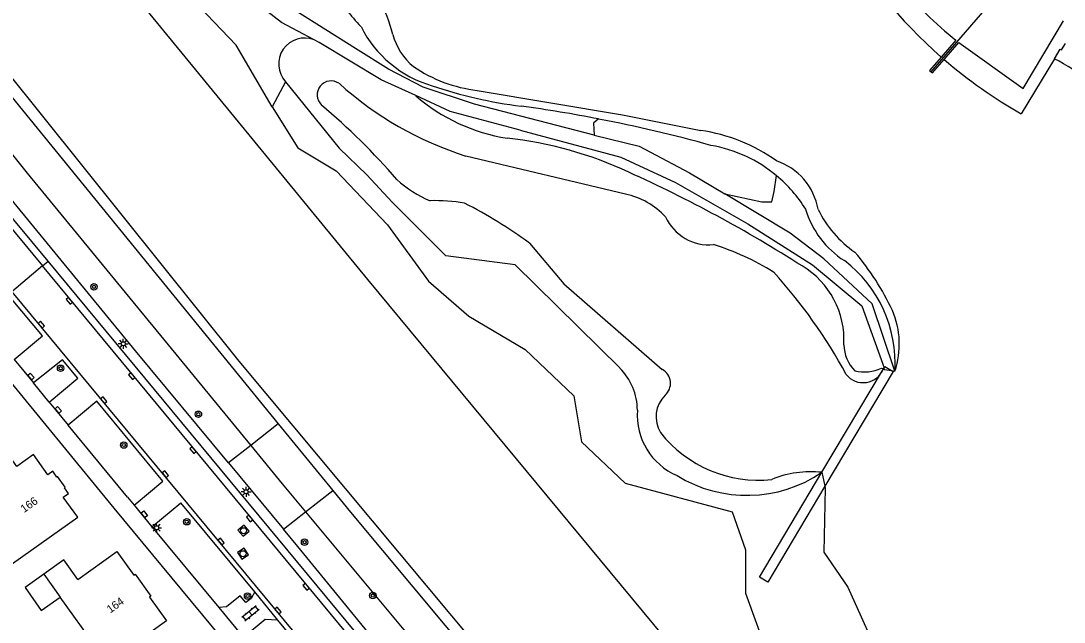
# Model space of a CAD drawing. Extents: x 124000 to 128010, y 398999 to 403000.
# Drawn here: x 126826.7 to 126957, y 400359.8 to 400434.8 of the extents above; entities that cross this region are included whole.
import ezdxf

# ---------------------------------------------------------------- set-up
doc = ezdxf.new("R2010")
doc.units = 0
for name, color, linetype in [('gg-afsc-draadraster', 7, 'Continuous'), ('gg-anno-huisnummerreeks BGT', 7, 'Continuous'), ('gg-bbg-gedigitaliseerde bebouwing', 7, 'Continuous'), ('gg-bbg-hoofdgebouw', 7, 'Continuous'), ('gg-bbg-luifel en loopbrug', 7, 'Continuous'), ('gg-bbg-tussenscheiding', 7, 'Continuous'), ('gg-knt-verharding', 7, 'Continuous'), ('gg-kntw-bovenkant insteek waterloop', 7, 'Continuous'), ('gg-kntw-waterlijn', 7, 'Continuous'), ('gg-kwrk-kunstwerk', 7, 'Continuous'), ('gg-kwrk-steiger', 7, 'Continuous'), ('gt-grn-groengrens', 7, 'Continuous'), ('gt-grn-weggrens', 7, 'Continuous'), ('gt-symb-boom', 7, 'Continuous'), ('gt-symb-klinker verharding', 7, 'Continuous'), ('gt-symb-kolk', 7, 'Continuous'), ('gt-symb-kolk center center', 7, 'Continuous'), ('gt-symb-lichtmast', 7, 'Continuous'), ('gt-symb-rioolschacht', 7, 'Continuous')]:
    doc.layers.add(name, color=color, linetype=linetype)

# ---------------------------------------------------------------- blocks, each defined once
blk = doc.blocks.new('gt0-BOOM')
at = {"layer": 'gt-symb-boom'}
for radius in [0.4, 0.2]:
    blk.add_circle((0, 0), radius, dxfattribs=at)
blk = doc.blocks.new('gt0-KOLKCC')
at = {"layer": 'gt-symb-kolk center center'}
blk.add_lwpolyline([(-0.38, 0.2), (0.37, 0.2), (0.37, -0.2), (-0.38, -0.2)], close=True, dxfattribs=at)
blk = doc.blocks.new('gt0-LMAST')
at = {"layer": 'gt-symb-lichtmast'}
for p, q in [((-0.18, 0.17), (-0.45, 0.44)), ((-0.01, 0.25), (-0.01, 0.62)), ((0.17, 0.17), (0.44, 0.44)), ((-0.26, 0), (-0.63, 0)), ((-0.18, -0.18), (-0.45, -0.45)), ((-0.01, -0.25), (-0.01, -0.63)), ((0.44, -0.45), (0.17, -0.18)), ((0.24, 0), (0.62, 0))]:
    blk.add_line(p, q, dxfattribs=at)
blk.add_circle((-0.01, 0), 0.25, dxfattribs=at)
blk = doc.blocks.new('gt0-KOLK')
at = {"layer": 'gt-symb-kolk'}
blk.add_lwpolyline([(0, 0), (0.38, 0), (0.38, 0.4), (-0.38, 0.4), (-0.38, 0), (0, 0)], dxfattribs=at)
blk = doc.blocks.new('gt0-RS')
at = {"layer": 'gt-symb-rioolschacht'}
blk.add_lwpolyline([(-0.5, -0.5), (0.5, -0.5), (0.5, 0.5), (-0.5, 0.5)], close=True, dxfattribs=at)
blk.add_circle((0, 0), 0.375, dxfattribs=at)
blk = doc.blocks.new('gt0-KL1')
at = {"layer": 'gt-symb-klinker verharding'}
for p, q in [((-1.15, 0.3), (1.15, 0.3)), ((-1, -0.3), (-1, 0.3)), ((-0.5, 0.3), (-0.5, 0.45)), ((0, -0.3), (0, 0.3)), ((0.5, 0.3), (0.5, 0.45)), ((1, -0.3), (1, 0.3)), ((-1.15, -0.3), (1.15, -0.3)), ((-0.5, -0.45), (-0.5, -0.3)), ((0.5, -0.45), (0.5, -0.3))]:
    blk.add_line(p, q, dxfattribs=at)

msp = doc.modelspace()

# ---------------------------------------------------------------- linework, layer by layer
at = {"layer": 'gg-afsc-draadraster'}
for points in [[(126820.03, 400425.12), (126827.52, 400415.82), (126855.42, 400381.81)], [(126855.42, 400381.81), (126859.34, 400377.03), (126862.27, 400373.52)], [(126862.27, 400373.52), (126898.06, 400330.58), (126914.24, 400310.88), (126914.3, 400310.81)]]:
    msp.add_lwpolyline(points, dxfattribs=at)
at = {"layer": 'gg-bbg-gedigitaliseerde bebouwing'}
for p in [(126829.58, 400365.77), (126837.54, 400354.65)]:
    msp.add_line(p, (126831.64, 400362.89), dxfattribs=at)
msp.add_lwpolyline([(126833.84, 400365.09), (126832.08, 400367.56), (126829.58, 400365.77)], dxfattribs=at)
at = {"layer": 'gg-bbg-hoofdgebouw'}
msp.add_line((126943.49, 400432.41), (126941.67, 400430.31), dxfattribs=at)
for points in [[(126942.02, 400430), (126943.87, 400432.11), (126951.89, 400426.37), (126956.95, 400434.82)], [(126941.67, 400430.31), (126940.21, 400428.63), (126940.39, 400428.48)], [(126940.39, 400428.48), (126940.56, 400428.34), (126942.02, 400430)], [(126818.07, 400370.47), (126822.18, 400371.92), (126825.66, 400367.09), (126833.82, 400372.86), (126832.01, 400375.36), (126832.65, 400375.82), (126832.16, 400376.54), (126832.24, 400376.6), (126831.29, 400377.93), (126831.2, 400377.87), (126830.7, 400378.61), (126830.07, 400378.17), (126828.28, 400380.67), (126826.22, 400379.21), (126823.85, 400382.52), (126824.2, 400382.78), (126824.01, 400383.04), (126813.99, 400375.92)], [(126833.84, 400365.09), (126838.72, 400368.58), (126840.82, 400365.63), (126841, 400365.77), (126842.97, 400363), (126842.79, 400362.87), (126844.9, 400359.92), (126837.54, 400354.65)]]:
    msp.add_lwpolyline(points, dxfattribs=at)
msp.add_arc((126971.03, 400467.3), 44.44, 219.0177, 231.716, dxfattribs=at)
at = {"layer": 'gg-bbg-luifel en loopbrug'}
msp.add_lwpolyline([(126829.58, 400365.77), (126827.24, 400364.1), (126829.27, 400361.22), (126831.64, 400362.89)], dxfattribs=at)
at = {"layer": 'gg-bbg-tussenscheiding'}
msp.add_line((126940.39, 400428.48), (126959.05, 400450.01), dxfattribs=at)
at = {"layer": 'gg-knt-verharding'}
for p, q in [((126830.11, 400404.81), (126815.8, 400422.06)), ((126819.08, 400416.7), (126829.41, 400404.23)), ((126829.41, 400404.23), (126825.6, 400401.01)), ((126891.52, 400329.36), (126829.41, 400404.23)), ((126817.51, 400399.33), (126838.35, 400373.99)), ((126830.25, 400387.24), (126828.29, 400389.65)), ((126840.05, 400375.35), (126832.63, 400384.36)), ((126840.86, 400374.37), (126844.47, 400377.35)), ((126840.05, 400375.35), (126840.86, 400374.37)), ((126843.09, 400371.67), (126846.7, 400374.66)), ((126855.92, 400363.53), (126846.7, 400374.66)), ((126843.09, 400371.67), (126851.44, 400361.57)), ((126858.82, 400360.02), (126855.92, 400363.53)), ((126851.44, 400361.57), (126854.52, 400357.85))]:
    msp.add_line(p, q, dxfattribs=at)
for points in [[(126903.75, 400316.42), (126903.26, 400317.05), (126892.49, 400329.59), (126830.11, 400404.81)], [(126825.88, 400392.56), (126829.44, 400395.49), (126824.28, 400401.66)], [(126825.6, 400401.01), (126865.65, 400352.67), (126887.72, 400326.18)], [(126830.25, 400387.24), (126833.84, 400390.21), (126831.91, 400392.51), (126828.29, 400389.65)], [(126844.47, 400377.35), (126836.21, 400387.33), (126832.63, 400384.36)], [(126838.35, 400373.99), (126859.07, 400348.97), (126876.86, 400327.57)], [(126855.92, 400363.53), (126855.5, 400362.71), (126854.83, 400362.2), (126854.09, 400363.05), (126852.42, 400361.66), (126851.44, 400361.57)], [(126858.82, 400360.02), (126857.21, 400360.1), (126854.52, 400357.85)], [(126860.54, 400350.57), (126864.16, 400353.58), (126858.82, 400360.02)]]:
    msp.add_lwpolyline(points, dxfattribs=at)
at = {"layer": 'gg-kntw-bovenkant insteek waterloop'}
for p, q in [((126823.6, 400427.71), (126858.86, 400384.53)), ((126888.46, 400404.36), (126879.81, 400405.48)), ((126901.51, 400391.49), (126888.46, 400404.36)), ((126934.19, 400391.47), (126934.45, 400391.38)), ((126934.45, 400391.38), (126934.58, 400391.32)), ((126934.58, 400391.32), (126935.47, 400391.17)), ((126935.47, 400391.17), (126935.87, 400391.1)), ((126858.86, 400384.53), (126865.68, 400376.18)), ((126926.75, 400378.47), (126927.11, 400376.73))]:
    msp.add_line(p, q, dxfattribs=at)
for points in [[(126918.87, 400343.67), (126870.04, 400402.55), (126808.62, 400477.38), (126778.31, 400515.76)], [(126876.03, 400425.49), (126871.72, 400427.48), (126863.98, 400432.12), (126863.36, 400432.45)], [(126859.78, 400427.23), (126866.48, 400418.95), (126869.94, 400415.6), (126873.11, 400412.17), (126879.81, 400405.48)], [(126927.11, 400376.73), (126927.16, 400376.48), (126927.01, 400368.49), (126930, 400364.12), (126936.91, 400348.77), (126938.72, 400344.49), (126941.56, 400340.5), (126944.93, 400337.17), (126946.83, 400336.11), (126946.41, 400331.12)], [(126865.68, 400376.18), (126867.87, 400373.5), (126918.78, 400312.52)]]:
    msp.add_lwpolyline(points, dxfattribs=at)
for centre, radius, start, end in [((126887.37, 400451.62), 25.24, 211.1655, 223.9194), ((126882.08, 400440.55), 14.4, 206.5548, 253.8835), ((126862.16, 400429.43), 3.25, 68.3614, 222.712), ((126949.09, 400415.88), 15.7, 26.6926, 64.7632), ((126895.76, 400478.55), 54.76, 251.1575, 263.1344), ((126891.01, 400442.79), 22.89, 229.1233, 261.0486), ((126864.16, 400243.37), 182.54, 79.0363, 82.1084), ((126864.14, 400243.14), 182.76, 74.5253, 79.0451), ((126882.27, 400372.31), 48.15, 64.9773, 83.8208), ((126909.9, 400402.04), 17.5, 50.2523, 80.1086), ((126831.81, 400259.06), 172.12, 57.4987, 65.7044), ((126909.88, 400402.03), 17.52, 32.0117, 50.2221), ((126935.75, 400414.59), 11.5, 196.541, 237.5206), ((126919.78, 400392.09), 16.13, 356.4705, 52.5594), ((126918.71, 400394.98), 10.81, 356.8773, 58.8584), ((126934.31, 400394.5), 4.81, 181.3862, 224.4699), ((126896.24, 400386.18), 7.48, 0.2585, 45.2047), ((126932.05, 400396.1), 5.1, 256.776, 294.9054), ((126911.93, 400385.61), 8.23, 175.8317, 246.6708), ((126917.4, 400392.24), 16.65, 238.385, 304.1933)]:
    msp.add_arc(centre, radius, start, end, dxfattribs=at)
at = {"layer": 'gg-kntw-waterlijn'}
for p, q in [((126883.71, 400426.14), (126901.85, 400423.11)), ((126901.85, 400423.11), (126911.64, 400421.14)), ((126902.22, 400413.19), (126882.29, 400417.95))]:
    msp.add_line(p, q, dxfattribs=at)
for points in [[(126742.64, 400531.32), (126760.54, 400507.92), (126790.64, 400469.85), (126806.79, 400450.67), (126824.56, 400428.99), (126853.95, 400392.36), (126887.23, 400352.48), (126899.97, 400336.52), (126920.81, 400311.75), (126925.43, 400305.47), (126930.16, 400297.91), (126934.52, 400290.18), (126948.01, 400258.88), (126964.87, 400222.77)], [(126890.23, 400407.09), (126894.53, 400401.98), (126906.83, 400391.3)]]:
    msp.add_lwpolyline(points, dxfattribs=at)
for centre, radius, start, end in [((126856.53, 400429.11), 17.11, 13.5685, 29.1877), ((126880.88, 400435.26), 8.01, 195.4967, 230.1857), ((126885.8, 400443.89), 17.87, 235.7956, 263.2897), ((126865.47, 400425.58), 1.75, 55.9281, 226.2089), ((126895.33, 400459.04), 43.11, 227.9467, 252.3852), ((126813.21, 400363.19), 79.63, 40.5914, 50.1306), ((126908.56, 400399.84), 21.52, 54.4249, 81.7778), ((126918.65, 400409.99), 7.74, 9.7227, 71.74), ((126882.74, 400424.66), 13.23, 226.8236, 248.1928), ((126900.35, 400403.99), 9.38, 42.7403, 78.4976), ((126878.55, 400392.1), 20.28, 79.8081, 92.0527), ((126855.1, 400359.08), 59.48, 53.8017, 62.9612), ((126912.62, 400412.76), 5.89, 204.0073, 275.9604), ((126938.8, 400417.37), 13.91, 205.9058, 235.288), ((126903.5, 400375.76), 32.62, 58.1593, 72.6379), ((126907.07, 400385.43), 31.42, 24.8936, 40.7398), ((126873.41, 400360.3), 64.04, 28.3154, 42.3907), ((126925.87, 400394.49), 10.56, 341.2892, 23.2557), ((126905.87, 400389.58), 1.98, 311.3497, 60.7426), ((126931.91, 400392.39), 2.73, 218.9158, 338.0771), ((126909.9, 400385.38), 3.85, 135.1967, 210.514), ((126918.86, 400393.16), 15.67, 218.4356, 276.0109), ((126925.38, 400365.6), 12.94, 83.8851, 112.1314)]:
    msp.add_arc(centre, radius, start, end, dxfattribs=at)
at = {"layer": 'gg-kwrk-kunstwerk'}
msp.add_line((126955.79, 400430.08), (126951.66, 400423.21), dxfattribs=at)
msp.add_lwpolyline([(126955.79, 400430.08), (126956.52, 400431.3), (126956.69, 400431.19), (126957.17, 400432)], dxfattribs=at)
for centre, radius, start, end in [((126981.66, 400476.05), 60.76, 209.4041, 228.8395), ((126981.66, 400476.04), 60.75, 229.2713, 240.4144)]:
    msp.add_arc(centre, radius, start, end, dxfattribs=at)
at = {"layer": 'gg-kwrk-steiger'}
for p, q in [((126926.75, 400378.47), (126934.45, 400391.38)), ((126934.45, 400391.38), (126934.52, 400391.49))]:
    msp.add_line(p, q, dxfattribs=at)
for points in [[(126935.47, 400391.17), (126935.66, 400391.06), (126927.11, 400376.73)], [(126934.52, 400391.49), (126934.62, 400391.67), (126935.47, 400391.17)], [(126927.11, 400376.73), (126919.99, 400364.77), (126918.96, 400365.39), (126926.75, 400378.47)]]:
    msp.add_lwpolyline(points, dxfattribs=at)
at = {"layer": 'gt-grn-groengrens'}
for p, q in [((126859.78, 400427.23), (126858.1, 400424.11)), ((126934.58, 400391.32), (126934.52, 400391.49)), ((126858.86, 400384.53), (126855.42, 400381.81)), ((126855.42, 400381.81), (126852.67, 400379.63)), ((126852.67, 400379.63), (126859.52, 400371.38)), ((126862.27, 400373.52), (126865.68, 400376.18)), ((126859.52, 400371.38), (126862.27, 400373.52))]:
    msp.add_line(p, q, dxfattribs=at)
for points in [[(126858.1, 400424.11), (126853.62, 400431.79), (126847.21, 400438.52), (126839.53, 400448.77), (126830.78, 400457.95), (126825.34, 400464.99), (126822.81, 400469.3), (126820.21, 400471.4), (126815.61, 400475.27), (126804.57, 400491.82), (126786.91, 400513.36), (126780.19, 400522.64), (126779.3, 400527.1)], [(126863.36, 400432.45), (126859.26, 400434.61), (126855.23, 400437.8)], [(126898.31, 400420.55), (126883.37, 400424.42), (126876.96, 400426.56), (126872.62, 400428.78), (126868.5, 400431.39), (126861.1, 400436.02), (126857.91, 400438.64)], [(126889.08, 400421.18), (126880.34, 400423.49), (126876.03, 400425.49)], [(126858.1, 400424.11), (126861.3, 400418.98), (126866.11, 400416.1), (126872.51, 400409.37), (126877.63, 400402.33), (126882.65, 400397.95), (126889.69, 400393.79), (126895.78, 400388.02), (126896.74, 400382.26), (126902.18, 400377.13), (126915.54, 400373.53), (126917.23, 400368.8), (126917.23, 400363.36), (126921.52, 400351.56), (126927.47, 400344.14), (126933.45, 400338.91), (126942.09, 400334.11), (126944.33, 400333.43)], [(126852.67, 400379.63), (126841.02, 400393.65), (126820.33, 400418.81), (126816.94, 400422.88)], [(126898.87, 400422.58), (126898.22, 400422.04), (126898.31, 400420.55)], [(126889.08, 400421.18), (126901.66, 400417.8), (126908.49, 400414.63), (126917.52, 400409.5), (126925.6, 400404.37), (126931.73, 400399.24), (126934.52, 400391.49)], [(126898.31, 400420.55), (126903.95, 400419.17), (126910.21, 400415.86), (126914.62, 400413.21)], [(126914.62, 400413.21), (126919.27, 400412.22), (126920.51, 400412.25), (126920.81, 400413.52), (126921.09, 400415.5)], [(126935.87, 400391.1), (126933.05, 400399.51), (126927, 400405.1), (126922.79, 400408.3), (126914.62, 400413.21)], [(126910.77, 400309.47), (126908.77, 400311.97), (126895.78, 400327.65), (126876.83, 400350.23), (126861.32, 400369.21), (126859.52, 400371.38)]]:
    msp.add_lwpolyline(points, dxfattribs=at)
at = {"layer": 'gt-grn-weggrens'}
for p, q in [((126829.41, 400404.23), (126830.11, 400404.81)), ((126825.88, 400392.56), (126828.29, 400389.65)), ((126830.25, 400387.24), (126832.63, 400384.36)), ((126840.86, 400374.37), (126843.09, 400371.67))]:
    msp.add_line(p, q, dxfattribs=at)

# ---------------------------------------------------------------- block references
at = {"layer": 'gt-symb-boom'}
for p in [(126835.85, 400401.62), (126831.68, 400391.46), (126848.89, 400385.72), (126839.57, 400381.87), (126847.44, 400372.29), (126862.15, 400369.75), (126855.03, 400363.02), (126870.68, 400363.08)]:
    msp.add_blockref('gt0-BOOM', p, dxfattribs=at)
at = {"layer": 'gt-symb-klinker verharding', "rotation": -140.069745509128}
msp.add_blockref('gt0-KL1', (126855.4, 400360.85), dxfattribs=at)
at = {"layer": 'gt-symb-kolk'}
for p, rotation in [((126832.93, 400399.99), 129.64417495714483), ((126829.12, 400396.77), -50.355825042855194), ((126840.73, 400390.59), 129.56350868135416), ((126836.92, 400387.35), -50.35582504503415), ((126848.37, 400381.35), 129.64417495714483), ((126844.62, 400378.09), -50.27513747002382), ((126855.43, 400372.84), 129.724862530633), ((126851.57, 400369.7), -50.355825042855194), ((126862.5, 400364.29), 129.724862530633), ((126858.68, 400361.1), -50.436491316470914)]:
    msp.add_blockref('gt0-KOLK', p, dxfattribs=dict(at, rotation=rotation))
at = {"layer": 'gt-symb-kolk center center'}
for p, rotation in [((126827.98, 400390.45), 129.64417495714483), ((126831.39, 400386.27), 132.44710185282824), ((126842.15, 400373.22), -51.96152285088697)]:
    msp.add_blockref('gt0-KOLKCC', p, dxfattribs=dict(at, rotation=rotation))
at = {"layer": 'gt-symb-lichtmast'}
for p in [(126839.52, 400394.51), (126854.85, 400376.04), (126843.68, 400371.55)]:
    msp.add_blockref('gt0-LMAST', p, dxfattribs=at)
at = {"layer": 'gt-symb-rioolschacht'}
for p, rotation in [((126854.53, 400371.18), -49.74681473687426), ((126854.47, 400368.3), 123.49940007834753)]:
    msp.add_blockref('gt0-RS', p, dxfattribs=dict(at, rotation=rotation))

# ---------------------------------------------------------------- texts
at = {"layer": 'gg-anno-huisnummerreeks BGT'}
for s, rotation, p in [('166', 35.3, (126827.12, 400373.37)), ('164', 35.5, (126837.89, 400360.84))]:
    msp.add_text(s, height=1, rotation=rotation, dxfattribs=at).set_placement(p)

doc.saveas('drawing.dxf')
